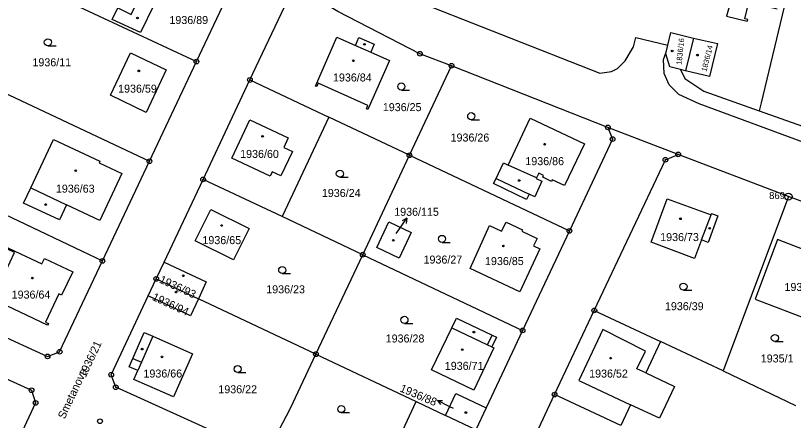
# Model space of a CAD drawing. Extents: x -733394 to -722299, y -1082822 to -1075049.
# Drawn here: x -729073.3 to -728908.1, y -1078823 to -1078737 of the extents above; entities that cross this region are included whole.
import ezdxf

# ---------------------------------------------------------------- set-up
doc = ezdxf.new("R2010")
doc.units = 0
for name, color, linetype in [('Hranice parcel', 7, 'Continuous'), ('Parcelní čísla', 7, 'Continuous'), ('Pop  PČ popisy', 7, 'Continuous'), ('Vnitřní kresba', 7, 'Continuous'), ('Značky bodu BP', 7, 'Continuous'), ('Značky budov', 7, 'Continuous'), ('Značky kultur', 7, 'Continuous')]:
    doc.layers.add(name, color=color, linetype=linetype)

msp = doc.modelspace()

# ---------------------------------------------------------------- linework, layer by layer
at = {"layer": 'Hranice parcel'}
for p, q in [((-729072.93, -1078728.96), (-729034.9, -1078746.78)), ((-729034.9, -1078746.78), (-729028.75, -1078733.72)), ((-728929.34, -1078741.78), (-728931.03, -1078748.76)), ((-728935.16, -1078744.8), (-728934.81, -1078743.27)), ((-728935.75, -1078746.38), (-728935.16, -1078744.8)), ((-729044.87, -1078767.96), (-729034.9, -1078746.78)), ((-728989.67, -1078766.7), (-728980.74, -1078747.69)), ((-728947.54, -1078760.77), (-728980.74, -1078747.69)), ((-729084.61, -1078749.25), (-729044.87, -1078767.96)), ((-728931.03, -1078748.76), (-728932.12, -1078748.5)), ((-729033.49, -1078771.83), (-729023.55, -1078750.7)), ((-729023.55, -1078750.7), (-729006.79, -1078758.61)), ((-729006.79, -1078758.61), (-729016.73, -1078779.74)), ((-728989.67, -1078766.7), (-729006.79, -1078758.61)), ((-728932.61, -1078766.52), (-728947.54, -1078760.77)), ((-728909.2, -1078775.47), (-728932.61, -1078766.52)), ((-729054.85, -1078789.15), (-729044.87, -1078767.96)), ((-728999.6, -1078787.82), (-728989.67, -1078766.7)), ((-728989.67, -1078766.7), (-728955.72, -1078782.78)), ((-729041.76, -1078789.41), (-729033.49, -1078771.83)), ((-729016.73, -1078779.74), (-729033.49, -1078771.83)), ((-728909.2, -1078775.47), (-728923.08, -1078812.52)), ((-728893.23, -1078781.41), (-728909.2, -1078775.47)), ((-729080.11, -1078777.09), (-729054.85, -1078789.15)), ((-728999.6, -1078787.82), (-729016.73, -1078779.74)), ((-728955.72, -1078782.78), (-728965.65, -1078803.91)), ((-729009.53, -1078808.96), (-728999.6, -1078787.82)), ((-728999.6, -1078787.82), (-728965.65, -1078803.91)), ((-729043.43, -1078792.96), (-729041.76, -1078789.41)), ((-729045.14, -1078796.6), (-729043.43, -1078792.96)), ((-729043.43, -1078792.96), (-729034.48, -1078797.18)), ((-729009.53, -1078808.96), (-729034.48, -1078797.18)), ((-728958.85, -1078817.56), (-728950.42, -1078799.67)), ((-728950.42, -1078799.67), (-728936.36, -1078806.28)), ((-728965.65, -1078803.91), (-728973.39, -1078820.38)), ((-728923.08, -1078812.52), (-728936.36, -1078806.28)), ((-729009.53, -1078808.96), (-728988.26, -1078819.01)), ((-728923.08, -1078812.52), (-728907.73, -1078819.87)), ((-728967.22, -1078835.35), (-728958.85, -1078817.56)), ((-728944.79, -1078824.12), (-728958.85, -1078817.56)), ((-728988.26, -1078819.01), (-728982.01, -1078821.97)), ((-728973.39, -1078820.38), (-728975.57, -1078825.01)), ((-728975.57, -1078825.01), (-728982.01, -1078821.97))]:
    msp.add_line(p, q, dxfattribs=at)
for points in [[(-728881.55, -1078615.58), (-728914.98, -1078755.58), (-728915.39, -1078757.28)], [(-728906.61, -1078669.35), (-728912.64, -1078667.97), (-728918.15, -1078692.06), (-728923.28, -1078690.77), (-728924.5, -1078696.17), (-728924, -1078696.28), (-728923.42, -1078696.42), (-728919.4, -1078697.33), (-728927.49, -1078731.94), (-728921.31, -1078733.38), (-728922.39, -1078737.15), (-728917.95, -1078738.22), (-728917.86, -1078737.83), (-728918.49, -1078737.68), (-728917.64, -1078734.16), (-728911.6, -1078735.6)], [(-729026.35, -1078706.79), (-729015.41, -1078717.46), (-729006.51, -1078723.67), (-728991.01, -1078732.77), (-728949.22, -1078749.22), (-728946.77, -1078748.9), (-728945.5, -1078748.26), (-728943.89, -1078746.64), (-728942.09, -1078743.67), (-728941.61, -1078741.7), (-728934.81, -1078743.27)], [(-729023.55, -1078750.7), (-729014.89, -1078732.28), (-729012.36, -1078731.51)], [(-728980.74, -1078747.69), (-728987.45, -1078745.12), (-729004.86, -1078736.17), (-729012.36, -1078731.51)], [(-729047.06, -1078733.19), (-729043.9, -1078734.68), (-729046.75, -1078740.58), (-729052.8, -1078737.84), (-729051.61, -1078735.4), (-729048.79, -1078736.76), (-729047.06, -1078733.19)], [(-728997.89, -1078744.78), (-728993.92, -1078746.54), (-728998.53, -1078756.95), (-728998.8, -1078756.83), (-728998.48, -1078756.1), (-729009.03, -1078751.37), (-729009.36, -1078752.1), (-729009.63, -1078751.98), (-729005.06, -1078741.61), (-729001.13, -1078743.35), (-729000.39, -1078741.68), (-728997.14, -1078743.09), (-728997.89, -1078744.78)], [(-728934.81, -1078743.27), (-728934.21, -1078740.6), (-728929.34, -1078741.78)], [(-728929.34, -1078741.78), (-728924.28, -1078742.96), (-728925.95, -1078749.96), (-728931.03, -1078748.76)], [(-729041.32, -1078748.54), (-729045.55, -1078757.6), (-729053.18, -1078753.9), (-729048.88, -1078744.92), (-729041.32, -1078748.54)], [(-728932.12, -1078748.5), (-728934.42, -1078747.94), (-728935.24, -1078745.15), (-728935.16, -1078744.8)], [(-728932.49, -1078753.77), (-728934.55, -1078751.7), (-728935.62, -1078749.29), (-728935.75, -1078746.38)], [(-728932.12, -1078748.5), (-728931.22, -1078750.36), (-728927.18, -1078753.09), (-728915.39, -1078757.28)], [(-728743.05, -1078822.9), (-728748.43, -1078822.32), (-728764.33, -1078816.43), (-728782.34, -1078809.75), (-728831.95, -1078791.36), (-728861.54, -1078780.38), (-728902.71, -1078765.21), (-728928.17, -1078755.76), (-728932.49, -1078753.77)], [(-728915.39, -1078757.28), (-728901.62, -1078762.17), (-728895.29, -1078764.52)], [(-728962.23, -1078770.51), (-728962.7, -1078771.5), (-728962.76, -1078771.64), (-728961.57, -1078772.17), (-728963.08, -1078775.55), (-728964.26, -1078774.98), (-728964.81, -1078776.12), (-728971.81, -1078772.73), (-728971.28, -1078771.6), (-728969.74, -1078768.33), (-728968.7, -1078768.82), (-728964.01, -1078758.84), (-728952.49, -1078764.26), (-728956.78, -1078773.14), (-728959.36, -1078771.89), (-728959.53, -1078772.25), (-728961.37, -1078771.36), (-728961.2, -1078771), (-728962.23, -1078770.51)], [(-728947.54, -1078760.77), (-728946.54, -1078763.26), (-728955.72, -1078782.78)], [(-729055.39, -1078767.95), (-729055.56, -1078768.32), (-729050.77, -1078770.56), (-729055.43, -1078780.54), (-729062.49, -1078777.21), (-729064.01, -1078780.45), (-729071.6, -1078776.89), (-729070.08, -1078773.65), (-729065.24, -1078763.33), (-729055.39, -1078767.95)], [(-728950.42, -1078799.67), (-728935.34, -1078767.65), (-728932.61, -1078766.52)], [(-728925.53, -1078779.1), (-728924.18, -1078779.6), (-728926.25, -1078785.2), (-728927.65, -1078784.68), (-728929.12, -1078788.64), (-728938.38, -1078785.18), (-728934.93, -1078775.92), (-728925.6, -1078779.35), (-728925.53, -1078779.1)], [(-729027, -1078788.93), (-729035.17, -1078784.9), (-729031.84, -1078778.21), (-729023.7, -1078782.27), (-729027, -1078788.93)], [(-728989.33, -1078783.08), (-728991.89, -1078788.54), (-728996.6, -1078786.29), (-728994.03, -1078780.83), (-728989.33, -1078783.08)], [(-728963.33, -1078785.97), (-728962.01, -1078786.58), (-728966.24, -1078795.75), (-728976.75, -1078790.77), (-728972.69, -1078781.65), (-728970.15, -1078782.82), (-728969.17, -1078780.94), (-728965.69, -1078782.57), (-728965.82, -1078782.84), (-728962.56, -1078784.38), (-728963.33, -1078785.97)], [(-728911.51, -1078784.6), (-728916.24, -1078797.26), (-728904.01, -1078801.92), (-728899.26, -1078789.34), (-728911.51, -1078784.6)], [(-729063.52, -1078796.44), (-729064.09, -1078796.17), (-729066.92, -1078802.14), (-729066.34, -1078802.41), (-729066.53, -1078802.81), (-729078.23, -1078797.26), (-729073.56, -1078787.37), (-729076.98, -1078785.75), (-729076.91, -1078785.45), (-729073.43, -1078787.1), (-729067.74, -1078789.79), (-729067.18, -1078788.61), (-729061.17, -1078791.45), (-729063.52, -1078796.44)], [(-729089.35, -1078798.99), (-729066.52, -1078809.43), (-729063.94, -1078808.46), (-729054.85, -1078789.15)], [(-729041.76, -1078789.41), (-729032.81, -1078793.62), (-729034.48, -1078797.18)], [(-729019.87, -1078830.59), (-729052.04, -1078815.98), (-729053, -1078813.32), (-729045.14, -1078796.6)], [(-729034.48, -1078797.18), (-729036.19, -1078800.81), (-729045.14, -1078796.6)], [(-728972.2, -1078807.39), (-728971.73, -1078807.63), (-728975.97, -1078816.62), (-728985.01, -1078812.27), (-728980.67, -1078803.34), (-728979.69, -1078801.29), (-728972.1, -1078804.92), (-728971.22, -1078805.34), (-728972.2, -1078807.39)], [(-729047.37, -1078812.41), (-729049.19, -1078811.62), (-729048.41, -1078809.85), (-729046.01, -1078804.38), (-729044.19, -1078805.17), (-729035.75, -1078808.86), (-729039.76, -1078818.02), (-729048.22, -1078814.32), (-729047.37, -1078812.41)], [(-728936.36, -1078806.28), (-728939.52, -1078812.95), (-728933.41, -1078815.86), (-728936.59, -1078822.58), (-728942.71, -1078819.71), (-728944.79, -1078824.12)], [(-729087.27, -1078808.78), (-729069.91, -1078816.64), (-729069.05, -1078819.33), (-729078.07, -1078838.47)], [(-729017.38, -1078825.16), (-729014.91, -1078820.42), (-729009.53, -1078808.96)], [(-728982.01, -1078821.97), (-728979.82, -1078817.34), (-728973.39, -1078820.38)], [(-728989.38, -1078844.33), (-728988.11, -1078841.58), (-728996.82, -1078837.55), (-728992.92, -1078829.11), (-728988.26, -1078819.01)]]:
    msp.add_lwpolyline(points, dxfattribs=at)
at = {"layer": 'Pop  PČ popisy'}
for p, q in [((-728991.93, -1078782.55), (-728990.21, -1078780.09)), ((-728990.21, -1078780.09), (-728991.19, -1078780.62)), ((-728990.21, -1078780.09), (-728990.37, -1078781.2)), ((-728992.47, -1078783.32), (-728991.93, -1078782.55)), ((-728981.08, -1078820.14), (-728983.75, -1078818.78)), ((-728983.75, -1078818.78), (-728982.63, -1078818.79)), ((-728983.75, -1078818.78), (-728983.09, -1078819.68)), ((-728980.3, -1078820.54), (-728981.08, -1078820.14))]:
    msp.add_line(p, q, dxfattribs=at)
at = {"layer": 'Vnitřní kresba'}
for p, q in [((-729001.13, -1078743.35), (-728997.89, -1078744.78)), ((-729027.38, -1078767.28), (-729023.54, -1078759.14)), ((-729023.54, -1078759.14), (-729015.4, -1078762.97)), ((-729015.4, -1078762.97), (-729016.38, -1078765.05)), ((-729014.54, -1078765.92), (-729016.97, -1078771.09)), ((-729016.38, -1078765.05), (-729014.54, -1078765.92)), ((-729019.24, -1078771.12), (-729027.38, -1078767.28)), ((-728962.7, -1078771.5), (-728968.7, -1078768.82)), ((-729018.82, -1078770.22), (-729019.24, -1078771.12)), ((-729016.97, -1078771.09), (-729018.82, -1078770.22)), ((-728971.28, -1078771.6), (-728964.26, -1078774.98)), ((-729070.08, -1078773.65), (-729062.49, -1078777.21)), ((-728927.65, -1078784.68), (-728925.6, -1078779.35)), ((-728980.67, -1078803.34), (-728973.08, -1078806.97)), ((-728948.64, -1078803.74), (-728953.72, -1078814.55)), ((-728939.59, -1078808.32), (-728948.64, -1078803.74)), ((-729044.19, -1078805.17), (-729046.59, -1078810.64)), ((-728973.08, -1078806.97), (-728972.1, -1078804.92)), ((-728973.08, -1078806.97), (-728972.2, -1078807.39)), ((-728941.37, -1078812.07), (-728939.59, -1078808.32)), ((-729048.41, -1078809.85), (-729046.59, -1078810.64)), ((-729046.59, -1078810.64), (-729047.37, -1078812.41)), ((-728939.52, -1078812.95), (-728941.37, -1078812.07)), ((-728953.72, -1078814.55), (-728942.71, -1078819.71))]:
    msp.add_line(p, q, dxfattribs=at)
at = {"layer": 'Značky bodu BP'}
for centre, radius in [((-728987.45, -1078745.12), 0.5), ((-728987.45, -1078745.12), 0.0303), ((-729034.9, -1078746.78), 0.5), ((-729034.9, -1078746.78), 0.0303), ((-728980.74, -1078747.69), 0.5), ((-728980.74, -1078747.69), 0.0303), ((-729023.55, -1078750.7), 0.5), ((-729023.55, -1078750.7), 0.0303), ((-728947.54, -1078760.77), 0.5), ((-728947.54, -1078760.77), 0.0303), ((-728946.54, -1078763.26), 0.5), ((-728946.54, -1078763.26), 0.0303), ((-728989.67, -1078766.7), 0.5), ((-728932.61, -1078766.52), 0.5), ((-728932.61, -1078766.52), 0.0303), ((-729044.87, -1078767.96), 0.5), ((-729044.87, -1078767.96), 0.0303), ((-728989.67, -1078766.7), 0.0303), ((-728935.34, -1078767.65), 0.5), ((-728935.34, -1078767.65), 0.0303), ((-729033.49, -1078771.83), 0.5), ((-729033.49, -1078771.83), 0.0303), ((-728909.2, -1078775.5), 0.75), ((-728909.2, -1078775.5), 0.03), ((-728955.72, -1078782.78), 0.5), ((-728955.72, -1078782.78), 0.0303), ((-728999.6, -1078787.82), 0.5), ((-728999.6, -1078787.82), 0.0303), ((-729054.85, -1078789.15), 0.5), ((-729054.85, -1078789.15), 0.0303), ((-729043.43, -1078792.96), 0.5), ((-729043.43, -1078792.96), 0.0303), ((-728950.42, -1078799.67), 0.5), ((-728950.42, -1078799.67), 0.0303), ((-728965.65, -1078803.91), 0.5), ((-728965.65, -1078803.91), 0.0303), ((-729066.52, -1078809.43), 0.5), ((-729066.52, -1078809.43), 0.0303), ((-729063.94, -1078808.46), 0.5), ((-729063.94, -1078808.46), 0.0303), ((-729009.53, -1078808.96), 0.5), ((-729009.53, -1078808.96), 0.0303), ((-729053, -1078813.32), 0.5), ((-729053, -1078813.32), 0.0303), ((-729052.04, -1078815.98), 0.5), ((-729052.04, -1078815.98), 0.0303), ((-729069.91, -1078816.64), 0.5), ((-729069.91, -1078816.64), 0.0303), ((-728958.85, -1078817.56), 0.5), ((-728958.85, -1078817.56), 0.0303), ((-729069.05, -1078819.33), 0.5), ((-729069.05, -1078819.33), 0.0303), ((-729055.38, -1078823.22), 0.5)]:
    msp.add_circle(centre, radius, dxfattribs=at)
at = {"layer": 'Značky budov'}
for centre in [(-729047.43, -1078737.52), (-728999.22, -1078743.13), (-728933.9, -1078744.54), (-729001.6, -1078746.62), (-728928.53, -1078745.42), (-729047.14, -1078748.77), (-729020.87, -1078762.69), (-728960.97, -1078764.35), (-729060.54, -1078769.97), (-728966.37, -1078772.06), (-729066.91, -1078777.17), (-728932.13, -1078780.19), (-729029.53, -1078781.62), (-728925.93, -1078782.21), (-728993.11, -1078784.77), (-728969.74, -1078785.96), (-729069.75, -1078792.8), (-729037.7, -1078792.3), (-729039.24, -1078795.78), (-728975.99, -1078804.27), (-729046.44, -1078807.88), (-728978.45, -1078808), (-729042.2, -1078809.54), (-728946.96, -1078809.81), (-728977.69, -1078821.37)]:
    msp.add_circle(centre, 0.175, dxfattribs=at)
at = {"layer": 'Značky kultur'}
for p, q in [((-729066.45, -1078743.44), (-729064.7, -1078743.44)), ((-728991.39, -1078752.83), (-728989.64, -1078752.83)), ((-728976.56, -1078759.14), (-728974.81, -1078759.14)), ((-729004.45, -1078771.37), (-729002.7, -1078771.37)), ((-728982.76, -1078785.21), (-728981.01, -1078785.21)), ((-729016.68, -1078791.84), (-729014.93, -1078791.84)), ((-728931.49, -1078795.35), (-728929.74, -1078795.35)), ((-728990.74, -1078802.42), (-728988.99, -1078802.42)), ((-728912.09, -1078806.27), (-728910.34, -1078806.27)), ((-729026.14, -1078812.87), (-729024.39, -1078812.87)), ((-729004.15, -1078821.38), (-729002.4, -1078821.38))]:
    msp.add_line(p, q, dxfattribs=at)
for centre in [(-729066.45, -1078742.69), (-728991.39, -1078752.08), (-728976.56, -1078758.39), (-729004.45, -1078770.62), (-728982.76, -1078784.46), (-729016.68, -1078791.09), (-728931.49, -1078794.6), (-728990.74, -1078801.67), (-728912.09, -1078805.52), (-729026.14, -1078812.12), (-729004.15, -1078820.63)]:
    msp.add_circle(centre, 0.75, dxfattribs=at)

# ---------------------------------------------------------------- texts
at = {"layer": 'Parcelní čísla'}
for s, p in [('1936/89', (-729040.64, -1078738.81)), ('1936/11', (-729069.72, -1078747.79)), ('1936/84', (-729005.91, -1078751.02)), ('1936/59', (-729051.53, -1078753.39)), ('1936/25', (-728995.33, -1078757.32)), ('1936/26', (-728980.94, -1078763.78)), ('1936/60', (-729025.62, -1078767.26)), ('1936/86', (-728965.07, -1078768.8)), ('1936/63', (-729064.74, -1078774.64)), ('1936/24', (-729008.27, -1078775.56)), ('1936/115', (-728992.91, -1078779.56)), ('1936/65', (-729033.63, -1078785.58)), ('1936/73', (-728936.44, -1078784.93)), ('1936/27', (-728986.68, -1078789.71)), ('1936/85', (-728973.63, -1078790.03)), ('1936/23', (-729020.08, -1078796.03)), ('1934', (-728910.05, -1078795.53)), ('1936/64', (-729074.13, -1078797.15)), ('1936/39', (-728935.43, -1078799.62)), ('1936/28', (-728994.72, -1078806.48)), ('1935/1', (-728915.08, -1078810.72)), ('1936/71', (-728982.17, -1078812.29)), ('1936/66', (-729046.15, -1078813.92)), ('1936/52', (-728951.52, -1078813.93)), ('1936/22', (-729030.25, -1078817.27))]:
    msp.add_text(s, height=1.7, dxfattribs=at).set_placement(p)
for s, height, rotation, p in [('1836/16', 1.139, 84, (-728931.91, -1078747.53)), ('1836/14', 1.14, 76, (-728926.61, -1078749)), ('1936/93', 1.7, 335, (-729042.94, -1078793.69)), ('1936/94', 1.7, 335, (-729044.46, -1078797.37)), ('1936/21', 1.7, 65, (-729058.44, -1078814.07)), ('1936/88', 1.7, 337, (-728991.86, -1078816.83))]:
    msp.add_text(s, height=height, rotation=rotation, dxfattribs=at).set_placement(p)
at = {"layer": 'Pop  PČ popisy'}
msp.add_text('Smetanova', height=1.7, rotation=65, dxfattribs=at).set_placement((-729062.88, -1078822.88))
at = {"layer": 'Značky bodu BP'}
msp.add_text('869', height=1.5, dxfattribs=at).set_placement((-728913.3, -1078776))

doc.saveas('drawing.dxf')
